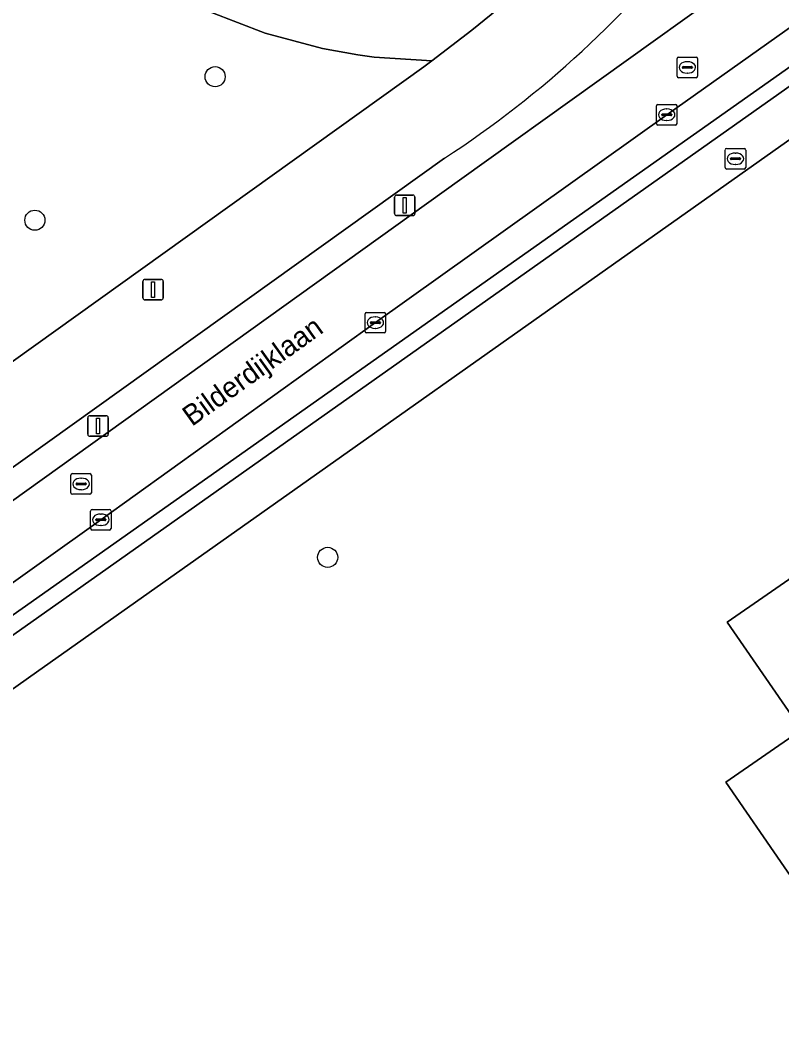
# Model space of a CAD drawing. Extents: x 161347 to 161881, y 382161 to 382804.
# Drawn here: x 161499.19 to 161536.25, y 382680.34 to 382729.09 of the extents above; entities that cross this region are included whole.
import ezdxf

# ---------------------------------------------------------------- set-up
doc = ezdxf.new("R2010")
doc.units = 0
for name, color, linetype in [('IMGEO_Berm_groen', 7, 'Continuous'), ('IMGEO_Boom', 7, 'Continuous'), ('IMGEO_Brandkraan', 7, 'Continuous'), ('IMGEO_Erf', 7, 'Continuous'), ('IMGEO_Fietspad_gesloten', 7, 'Continuous'), ('IMGEO_Groenvoorziening', 7, 'Continuous'), ('IMGEO_Kolk', 7, 'Continuous'), ('IMGEO_Lichtmast', 7, 'Continuous'), ('IMGEO_Openbare_ruimte_label', 7, 'Continuous'), ('IMGEO_Pand', 7, 'Continuous'), ('IMGEO_Rijbaan_lokaal_open', 7, 'Continuous'), ('IMGEO_Rioolput', 7, 'Continuous'), ('IMGEO_Voetpad_open', 7, 'Continuous')]:
    doc.layers.add(name, color=color, linetype=linetype)

msp = doc.modelspace()

# ---------------------------------------------------------------- linework, layer by layer
at = {"layer": 'IMGEO_Berm_groen'}
for points in [[(161496.406, 382703.987), (161520.561, 382721.294), (161534.16, 382731.042), (161532.366, 382733.661), (161532.246, 382733.831)], [(161519.837, 382722.372), (161495.711, 382705.094)]]:
    msp.add_lwpolyline(points, dxfattribs=at)
msp.add_lwpolyline([(161537.789, 382727.63), (161537.522, 382728.039), (161536.889, 382728.907), (161530.645, 382724.485), (161516.475, 382714.369), (161503.123, 382704.778), (161491.34, 382696.368), (161486.926, 382693.195), (161487.602, 382692.215)], close=True, dxfattribs=at)
msp.add_arc((161492.377, 382764.557), 50.336, 303.0619, 322.3795, dxfattribs=at)
at = {"layer": 'IMGEO_Boom'}
for centre in [(161508.68, 382726.337), (161499.914, 382719.352), (161514.155, 382702.949)]:
    msp.add_circle(centre, 0.489, dxfattribs=at)
at = {"layer": 'IMGEO_Brandkraan'}
for p, q in [((161533.563, 382722.843), (161534.415, 382722.843)), ((161533.488, 382721.917), (161533.488, 382722.769)), ((161533.747, 382722.337), (161533.747, 382722.349)), ((161534.185, 382722.3), (161533.787, 382722.3)), ((161533.79, 382722.386), (161534.188, 382722.386)), ((161533.976, 382722.623), (161534.001, 382722.623)), ((161534.231, 382722.349), (161534.231, 382722.337)), ((161534.489, 382722.769), (161534.489, 382721.917)), ((161534.415, 382721.843), (161533.563, 382721.843)), ((161533.999, 382722.063), (161533.974, 382722.063))]:
    msp.add_line(p, q, dxfattribs=at)
for points in [[(161533.563, 382722.843), (161534.415, 382722.843)], [(161533.488, 382721.917), (161533.488, 382722.769)], [(161534.489, 382722.769), (161534.489, 382721.917)], [(161534.415, 382721.843), (161533.563, 382721.843)]]:
    msp.add_lwpolyline(points, dxfattribs=at)
for centre, radius, start, end in [((161533.565, 382722.767), 0.0765, 91.552, 178.448), ((161533.565, 382722.767), 0.0765, 91.552, 178.448), ((161534.413, 382722.767), 0.0765, 1.552, 88.448), ((161534.413, 382722.767), 0.0765, 1.552, 88.448), ((161533.787, 382722.346), 0.0403, 85.8775, 175.7526), ((161533.784, 382722.336), 0.0366, 178.938, 274.7102), ((161534.188, 382722.343), 0.043, 264.8664, 352.4533), ((161534.192, 382722.348), 0.0386, 1.7309, 96.639), ((161533.565, 382721.919), 0.0765, 181.552, 268.448), ((161533.565, 382721.919), 0.0765, 181.552, 268.448), ((161534.413, 382721.919), 0.0765, 271.552, 358.448), ((161534.413, 382721.919), 0.0765, 271.552, 358.448)]:
    msp.add_arc(centre, radius, start, end, dxfattribs=at)
for centre, major_axis, ratio, start_param, end_param in [((161533.975, 382722.343), (-0.387, 0.002), 0.722429, 4.712389, 7.853982), ((161534, 382722.343), (-0.39, 0.002), 0.717154, 1.570796, 4.712389)]:
    msp.add_ellipse(centre, major_axis=major_axis, ratio=ratio, start_param=start_param, end_param=end_param, dxfattribs=at)
at = {"layer": 'IMGEO_Erf'}
msp.add_lwpolyline([(161539.475, 382725.265), (161539.023, 382724.966), (161500, 382697.359), (161489.273, 382689.77), (161487.851, 382688.777), (161486.262, 382687.566), (161485.031, 382686.717), (161484.889, 382686.908), (161471.792, 382677.655), (161467.896, 382674.919)], dxfattribs=at)
msp.add_lwpolyline([(161547.134, 382690.644), (161538.55, 382684.721), (161536.362, 382687.892), (161533.522, 382692.007), (161537.207, 382694.55), (161533.585, 382699.798), (161537.692, 382702.632), (161537.282, 382703.227), (161538.264, 382703.904), (161538.508, 382705.238), (161540.757, 382706.79), (161542.108, 382706.542), (161542.834, 382707.043), (161543.182, 382706.537), (161547.41, 382709.455), (161556.566, 382696.187), (161555.875, 382695.71), (161561.721, 382687.24), (161557.606, 382684.4), (161553.431, 382681.519)], close=True, dxfattribs=at)
at = {"layer": 'IMGEO_Fietspad_gesloten'}
for points in [[(161523.309, 382730.357), (161521.173, 382728.603), (161519.215, 382727.108), (161518.831, 382726.815), (161493.541, 382708.697)], [(161495.711, 382705.094), (161519.837, 382722.372)]]:
    msp.add_lwpolyline(points, dxfattribs=at)
msp.add_arc((161492.377, 382764.557), 50.336, 303.0619, 322.3795, dxfattribs=at)
at = {"layer": 'IMGEO_Groenvoorziening'}
for points in [[(161518.831, 382726.815), (161519.215, 382727.108), (161516.418, 382727.291), (161515.628, 382727.396), (161513.899, 382727.708), (161511.114, 382728.457), (161508.422, 382729.493), (161505.854, 382730.804), (161504.798, 382731.447), (161503.786, 382732.033), (161502.841, 382732.721), (161501.973, 382733.505), (161501.191, 382734.375), (161500.505, 382735.322), (161499.993, 382736.196), (161499.194, 382737.594)], [(161508.422, 382729.493), (161511.114, 382728.457), (161513.899, 382727.708), (161515.628, 382727.396), (161516.418, 382727.291), (161519.215, 382727.108), (161521.173, 382728.603), (161523.309, 382730.357)], [(161493.541, 382708.697), (161518.831, 382726.815)]]:
    msp.add_lwpolyline(points, dxfattribs=at)
msp.add_lwpolyline([(161537.789, 382727.63), (161487.602, 382692.215), (161488.093, 382691.571), (161538.259, 382727.022)], close=True, dxfattribs=at)
at = {"layer": 'IMGEO_Kolk'}
for p, q in [((161530.144, 382724.059), (161530.144, 382724.911)), ((161530.219, 382724.985), (161531.071, 382724.985)), ((161530.632, 382724.765), (161530.657, 382724.765)), ((161531.145, 382724.911), (161531.145, 382724.059)), ((161530.403, 382724.479), (161530.403, 382724.491)), ((161530.841, 382724.442), (161530.443, 382724.442)), ((161530.446, 382724.528), (161530.844, 382724.528)), ((161530.887, 382724.491), (161530.887, 382724.479)), ((161531.071, 382723.985), (161530.219, 382723.985)), ((161530.655, 382724.205), (161530.63, 382724.205)), ((161515.974, 382713.943), (161515.974, 382714.795)), ((161516.049, 382714.869), (161516.901, 382714.869)), ((161516.462, 382714.649), (161516.487, 382714.649)), ((161516.975, 382714.795), (161516.975, 382713.943)), ((161516.233, 382714.363), (161516.233, 382714.375)), ((161516.671, 382714.326), (161516.273, 382714.326)), ((161516.276, 382714.412), (161516.674, 382714.412)), ((161516.485, 382714.089), (161516.46, 382714.089)), ((161516.717, 382714.375), (161516.717, 382714.363)), ((161516.901, 382713.869), (161516.049, 382713.869)), ((161502.697, 382705.278), (161503.549, 382705.278)), ((161502.622, 382704.352), (161502.622, 382705.204)), ((161502.881, 382704.772), (161502.881, 382704.784)), ((161502.924, 382704.821), (161503.322, 382704.821)), ((161503.11, 382705.058), (161503.135, 382705.058)), ((161503.365, 382704.784), (161503.365, 382704.772)), ((161503.623, 382705.204), (161503.623, 382704.352)), ((161503.549, 382704.278), (161502.697, 382704.278)), ((161503.319, 382704.735), (161502.921, 382704.735)), ((161503.133, 382704.498), (161503.108, 382704.498))]:
    msp.add_line(p, q, dxfattribs=at)
for points in [[(161530.144, 382724.059), (161530.144, 382724.911)], [(161530.219, 382724.985), (161531.071, 382724.985)], [(161531.145, 382724.911), (161531.145, 382724.059)], [(161531.071, 382723.985), (161530.219, 382723.985)], [(161515.974, 382713.943), (161515.974, 382714.795)], [(161516.049, 382714.869), (161516.901, 382714.869)], [(161516.975, 382714.795), (161516.975, 382713.943)], [(161516.901, 382713.869), (161516.049, 382713.869)], [(161502.697, 382705.278), (161503.549, 382705.278)], [(161502.622, 382704.352), (161502.622, 382705.204)], [(161503.623, 382705.204), (161503.623, 382704.352)], [(161503.549, 382704.278), (161502.697, 382704.278)]]:
    msp.add_lwpolyline(points, dxfattribs=at)
for centre, radius, start, end in [((161530.221, 382724.909), 0.0765, 91.552, 178.448), ((161530.221, 382724.909), 0.0765, 91.552, 178.448), ((161531.069, 382724.909), 0.0765, 1.552, 88.448), ((161531.069, 382724.909), 0.0765, 1.552, 88.448), ((161530.443, 382724.488), 0.0403, 85.8775, 175.7526), ((161530.44, 382724.478), 0.0366, 178.938, 274.7102), ((161530.844, 382724.485), 0.043, 264.8664, 352.4533), ((161530.848, 382724.49), 0.0386, 1.7309, 96.639), ((161530.221, 382724.061), 0.0765, 181.552, 268.448), ((161530.221, 382724.061), 0.0765, 181.552, 268.448), ((161531.069, 382724.061), 0.0765, 271.552, 358.448), ((161531.069, 382724.061), 0.0765, 271.552, 358.448), ((161516.051, 382714.793), 0.0765, 91.552, 178.448), ((161516.051, 382714.793), 0.0765, 91.552, 178.448), ((161516.899, 382714.793), 0.0765, 1.552, 88.448), ((161516.899, 382714.793), 0.0765, 1.552, 88.448), ((161516.273, 382714.372), 0.0403, 85.8775, 175.7526), ((161516.27, 382714.362), 0.0366, 178.938, 274.7102), ((161516.674, 382714.369), 0.043, 264.8664, 352.4533), ((161516.678, 382714.374), 0.0386, 1.7309, 96.639), ((161516.051, 382713.945), 0.0765, 181.552, 268.448), ((161516.051, 382713.945), 0.0765, 181.552, 268.448), ((161516.899, 382713.945), 0.0765, 271.552, 358.448), ((161516.899, 382713.945), 0.0765, 271.552, 358.448), ((161502.699, 382705.202), 0.0765, 91.552, 178.448), ((161502.699, 382705.202), 0.0765, 91.552, 178.448), ((161503.547, 382705.202), 0.0765, 1.552, 88.448), ((161503.547, 382705.202), 0.0765, 1.552, 88.448), ((161502.921, 382704.781), 0.0403, 85.8775, 175.7526), ((161502.918, 382704.771), 0.0366, 178.938, 274.7102), ((161503.322, 382704.778), 0.043, 264.8664, 352.4533), ((161503.326, 382704.783), 0.0386, 1.7309, 96.639), ((161502.699, 382704.354), 0.0765, 181.552, 268.448), ((161502.699, 382704.354), 0.0765, 181.552, 268.448), ((161503.547, 382704.354), 0.0765, 271.552, 358.448), ((161503.547, 382704.354), 0.0765, 271.552, 358.448)]:
    msp.add_arc(centre, radius, start, end, dxfattribs=at)
for centre, major_axis, ratio, start_param, end_param in [((161530.631, 382724.485), (-0.387, 0.002), 0.722429, 4.712389, 7.853982), ((161530.656, 382724.485), (-0.39, 0.002), 0.717154, 1.570796, 4.712389), ((161516.461, 382714.369), (-0.387, 0.002), 0.722429, 4.712389, 7.853982), ((161516.486, 382714.369), (-0.39, 0.002), 0.717154, 1.570796, 4.712389), ((161503.109, 382704.778), (-0.387, 0.002), 0.722429, 4.712389, 7.853982), ((161503.134, 382704.778), (-0.39, 0.002), 0.717154, 1.570796, 4.712389)]:
    msp.add_ellipse(centre, major_axis=major_axis, ratio=ratio, start_param=start_param, end_param=end_param, dxfattribs=at)
at = {"layer": 'IMGEO_Lichtmast'}
for p, q in [((161517.409, 382719.675), (161517.409, 382720.475)), ((161517.409, 382720.475), (161517.409, 382719.675)), ((161517.509, 382720.575), (161518.299, 382720.575)), ((161518.299, 382720.575), (161517.509, 382720.575)), ((161518.399, 382720.475), (161518.399, 382719.675)), ((161518.399, 382719.675), (161518.399, 382720.475)), ((161518.299, 382719.575), (161517.509, 382719.575)), ((161517.509, 382719.575), (161518.299, 382719.575)), ((161505.267, 382716.474), (161506.057, 382716.474)), ((161506.057, 382716.474), (161505.267, 382716.474)), ((161505.167, 382715.574), (161505.167, 382716.374)), ((161505.167, 382716.374), (161505.167, 382715.574)), ((161506.157, 382716.374), (161506.157, 382715.574)), ((161506.157, 382715.574), (161506.157, 382716.374)), ((161506.057, 382715.474), (161505.267, 382715.474)), ((161505.267, 382715.474), (161506.057, 382715.474)), ((161502.49, 382708.94), (161502.49, 382709.74)), ((161502.49, 382709.74), (161502.49, 382708.94)), ((161502.59, 382709.84), (161503.38, 382709.84)), ((161503.38, 382709.84), (161502.59, 382709.84)), ((161503.48, 382709.74), (161503.48, 382708.94)), ((161503.48, 382708.94), (161503.48, 382709.74)), ((161503.38, 382708.84), (161502.59, 382708.84)), ((161502.59, 382708.84), (161503.38, 382708.84))]:
    msp.add_line(p, q, dxfattribs=at)
for points in [[(161517.829, 382720.45), (161517.979, 382720.45), (161517.979, 382719.7), (161517.829, 382719.7), (161517.829, 382720.45)], [(161505.587, 382716.349), (161505.737, 382716.349), (161505.737, 382715.599), (161505.587, 382715.599), (161505.587, 382716.349)], [(161502.91, 382709.715), (161503.06, 382709.715), (161503.06, 382708.965), (161502.91, 382708.965), (161502.91, 382709.715)]]:
    msp.add_lwpolyline(points, dxfattribs=at)
for centre, start, end in [((161517.509, 382720.475), 90, 180), ((161517.509, 382720.475), 90, 180), ((161518.299, 382720.475), 0, 90), ((161518.299, 382720.475), 360, 90), ((161517.509, 382719.675), 180, 270), ((161517.509, 382719.675), 180, 270), ((161518.299, 382719.675), 270, 0), ((161518.299, 382719.675), 270, 0), ((161505.267, 382716.374), 90, 180), ((161505.267, 382716.374), 90, 180), ((161506.057, 382716.374), 0, 90), ((161506.057, 382716.374), 360, 90), ((161505.267, 382715.574), 180, 270), ((161505.267, 382715.574), 180, 270), ((161506.057, 382715.574), 270, 0), ((161506.057, 382715.574), 270, 0), ((161502.59, 382709.74), 90, 180), ((161502.59, 382709.74), 90, 180), ((161503.38, 382709.74), 0, 90), ((161503.38, 382709.74), 360, 90), ((161502.59, 382708.94), 180, 270), ((161502.59, 382708.94), 180, 270), ((161503.38, 382708.94), 270, 0), ((161503.38, 382708.94), 270, 0)]:
    msp.add_arc(centre, 0.1, start, end, dxfattribs=at)
at = {"layer": 'IMGEO_Pand'}
msp.add_lwpolyline([(161557.606, 382684.4), (161561.721, 382687.24), (161555.875, 382695.71), (161556.566, 382696.187), (161547.41, 382709.455), (161543.182, 382706.537), (161542.834, 382707.043), (161542.108, 382706.542), (161540.757, 382706.79), (161538.508, 382705.238), (161538.264, 382703.904), (161537.282, 382703.227), (161537.692, 382702.632), (161533.585, 382699.798), (161537.207, 382694.55), (161533.522, 382692.007), (161536.362, 382687.892), (161538.55, 382684.721), (161547.134, 382690.644), (161553.431, 382681.519)], close=True, dxfattribs=at)
at = {"layer": 'IMGEO_Rijbaan_lokaal_open'}
for points in [[(161546.949, 382740.061), (161546.454, 382739.715), (161537.494, 382733.394), (161534.16, 382731.042), (161520.561, 382721.294), (161496.406, 382703.987), (161461.177, 382678.951), (161463.154, 382676.198), (161464.586, 382677.241), (161481.225, 382689.112), (161481.611, 382689.399), (161486.926, 382693.195), (161491.34, 382696.368), (161503.123, 382704.778), (161516.475, 382714.369)], [(161516.475, 382714.369), (161530.645, 382724.485), (161536.889, 382728.907), (161542.938, 382733.228), (161544.081, 382734.01), (161548.114, 382736.89), (161548.976, 382737.414), (161549.126, 382737.515)]]:
    msp.add_lwpolyline(points, dxfattribs=at)
at = {"layer": 'IMGEO_Rioolput'}
for p, q in [((161531.148, 382726.361), (161531.148, 382727.213)), ((161531.223, 382727.287), (161532.075, 382727.287)), ((161532.149, 382727.213), (161532.149, 382726.361)), ((161531.407, 382726.781), (161531.407, 382726.793)), ((161531.845, 382726.744), (161531.447, 382726.744)), ((161531.45, 382726.83), (161531.848, 382726.83)), ((161531.636, 382727.067), (161531.661, 382727.067)), ((161531.891, 382726.793), (161531.891, 382726.781)), ((161532.075, 382726.287), (161531.223, 382726.287)), ((161531.659, 382726.507), (161531.634, 382726.507)), ((161501.665, 382706.096), (161501.665, 382706.948)), ((161501.74, 382707.022), (161502.592, 382707.022)), ((161502.153, 382706.802), (161502.178, 382706.802)), ((161502.666, 382706.948), (161502.666, 382706.096)), ((161501.924, 382706.516), (161501.924, 382706.528)), ((161502.362, 382706.479), (161501.964, 382706.479)), ((161501.967, 382706.565), (161502.365, 382706.565)), ((161502.176, 382706.242), (161502.151, 382706.242)), ((161502.408, 382706.528), (161502.408, 382706.516)), ((161502.592, 382706.022), (161501.74, 382706.022))]:
    msp.add_line(p, q, dxfattribs=at)
for points in [[(161531.148, 382726.361), (161531.148, 382727.213)], [(161531.223, 382727.287), (161532.075, 382727.287)], [(161532.149, 382727.213), (161532.149, 382726.361)], [(161532.075, 382726.287), (161531.223, 382726.287)], [(161501.665, 382706.096), (161501.665, 382706.948)], [(161501.74, 382707.022), (161502.592, 382707.022)], [(161502.666, 382706.948), (161502.666, 382706.096)], [(161502.592, 382706.022), (161501.74, 382706.022)]]:
    msp.add_lwpolyline(points, dxfattribs=at)
for centre, radius, start, end in [((161531.225, 382727.211), 0.0765, 91.552, 178.448), ((161531.225, 382727.211), 0.0765, 91.552, 178.448), ((161532.073, 382727.211), 0.0765, 1.552, 88.448), ((161532.073, 382727.211), 0.0765, 1.552, 88.448), ((161531.447, 382726.79), 0.0403, 85.8775, 175.7526), ((161531.444, 382726.78), 0.0366, 178.938, 274.7102), ((161531.848, 382726.787), 0.043, 264.8664, 352.4533), ((161531.852, 382726.792), 0.0386, 1.7309, 96.639), ((161531.225, 382726.363), 0.0765, 181.552, 268.448), ((161531.225, 382726.363), 0.0765, 181.552, 268.448), ((161532.073, 382726.363), 0.0765, 271.552, 358.448), ((161532.073, 382726.363), 0.0765, 271.552, 358.448), ((161501.742, 382706.946), 0.0765, 91.552, 178.448), ((161501.742, 382706.946), 0.0765, 91.552, 178.448), ((161502.59, 382706.946), 0.0765, 1.552, 88.448), ((161502.59, 382706.946), 0.0765, 1.552, 88.448), ((161501.964, 382706.525), 0.0403, 85.8775, 175.7526), ((161501.961, 382706.515), 0.0366, 178.938, 274.7102), ((161502.365, 382706.522), 0.043, 264.8664, 352.4533), ((161502.369, 382706.527), 0.0386, 1.7309, 96.639), ((161501.742, 382706.098), 0.0765, 181.552, 268.448), ((161501.742, 382706.098), 0.0765, 181.552, 268.448), ((161502.59, 382706.098), 0.0765, 271.552, 358.448), ((161502.59, 382706.098), 0.0765, 271.552, 358.448)]:
    msp.add_arc(centre, radius, start, end, dxfattribs=at)
for centre, major_axis, ratio, start_param, end_param in [((161531.635, 382726.787), (-0.387, 0.002), 0.722429, 4.712389, 7.853982), ((161531.66, 382726.787), (-0.39, 0.002), 0.717154, 1.570796, 4.712389), ((161502.152, 382706.522), (-0.387, 0.002), 0.722429, 4.712389, 7.853982), ((161502.177, 382706.522), (-0.39, 0.002), 0.717154, 1.570796, 4.712389)]:
    msp.add_ellipse(centre, major_axis=major_axis, ratio=ratio, start_param=start_param, end_param=end_param, dxfattribs=at)
at = {"layer": 'IMGEO_Voetpad_open'}
for points in [[(161549.126, 382737.515), (161550.024, 382736.474), (161550.547, 382735.868), (161544.286, 382731.374), (161543.803, 382732.012), (161543.561, 382732.331), (161537.522, 382728.039), (161537.789, 382727.63), (161538.259, 382727.022), (161488.093, 382691.571), (161487.602, 382692.215), (161482.326, 382688.441), (161482.783, 382687.789), (161462.528, 382673.52), (161462.097, 382674.118), (161461.489, 382674.961), (161461.142, 382674.732)], [(161467.896, 382674.919), (161471.792, 382677.655), (161484.889, 382686.908), (161485.031, 382686.717), (161486.262, 382687.566), (161487.851, 382688.777), (161489.273, 382689.77), (161500, 382697.359), (161539.023, 382724.966), (161539.475, 382725.265)]]:
    msp.add_lwpolyline(points, dxfattribs=at)

# ---------------------------------------------------------------- texts
at = {"layer": 'IMGEO_Openbare_ruimte_label'}
msp.add_text('Bilderdijklaan', height=1, rotation=35.6442, dxfattribs=at).set_placement((161507.555, 382709.293))

doc.saveas('drawing.dxf')
